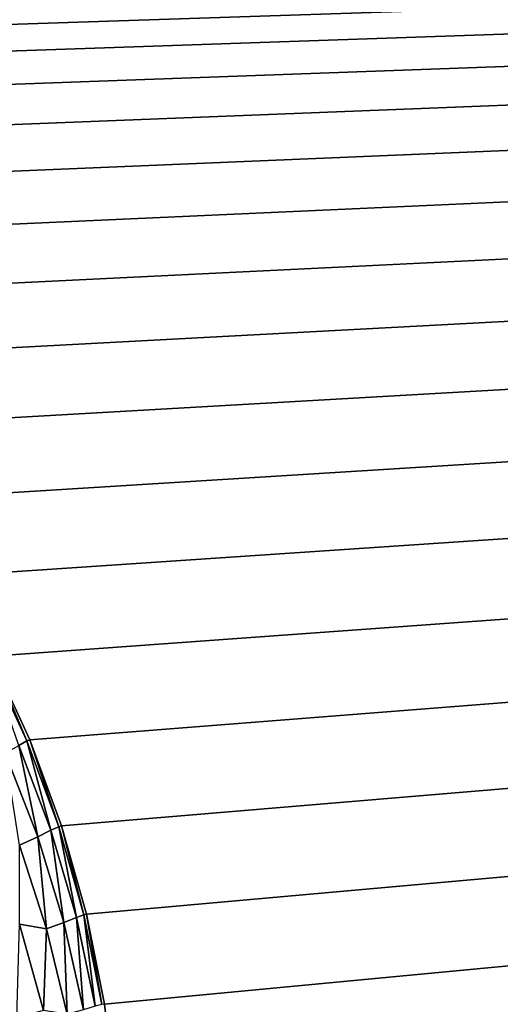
# Model space of a CAD drawing. Extents: x -226 to 226, y -900 to 900.
# Tile 629 of 656: x 43.305 to 44.25, y 877.06 to 878.996. Entities that reach past the tile are written whole.
import ezdxf

# ---------------------------------------------------------------- set-up
doc = ezdxf.new("R2010")
doc.units = 0
doc.header["$LTSCALE"] = 65.185185
for name, color, linetype in [('291', 7, 'CONTINUOUS'), ('3', 7, 'CONTINUOUS'), ('314', 7, 'CONTINUOUS'), ('98', 7, 'CONTINUOUS')]:
    doc.layers.add(name, color=color, linetype=linetype)

msp = doc.modelspace()

# ---------------------------------------------------------------- linework, layer by layer
at = {"layer": '291', "color": 7, "linetype": 'CONTINUOUS'}
for points in [[(43.2493, 877.7442), (43.3249, 877.5802), (43.2493, 877.7442, -22.7), (43.2493, 877.7442)], [(43.2493, 877.7442, -22.7), (43.3249, 877.5802), (43.3249, 877.5802, -22.7), (43.2493, 877.7442, -22.7)], [(43.3249, 877.5802), (43.3874, 877.4107), (43.3249, 877.5802, -22.7), (43.3249, 877.5802)], [(43.3249, 877.5802, -22.7), (43.3874, 877.4107), (43.3874, 877.4107, -22.7), (43.3249, 877.5802, -22.7)], [(43.3874, 877.4107), (43.4365, 877.2369), (43.3874, 877.4107, -22.7), (43.3874, 877.4107)], [(43.3874, 877.4107, -22.7), (43.4365, 877.2369), (43.4365, 877.2369, -22.7), (43.3874, 877.4107, -22.7)], [(43.4365, 877.2369), (43.4717, 877.0598), (43.4365, 877.2369, -22.7), (43.4365, 877.2369)], [(43.4365, 877.2369, -22.7), (43.4717, 877.0598), (43.4717, 877.0598, -22.7), (43.4365, 877.2369, -22.7)], [(43.4717, 877.0598), (43.4929, 876.8805), (43.4717, 877.0598, -22.7), (43.4717, 877.0598)]]:
    msp.add_3dface(points, dxfattribs=at)
at = {"layer": '3', "color": 7, "linetype": 'CONTINUOUS'}
for points in [[(41.2, 879), (74.25, 880), (41.3805, 878.9929), (41.2, 879)], [(41.3805, 878.9929), (74.25, 880), (41.5598, 878.9717), (41.3805, 878.9929)], [(41.5598, 878.9717), (74.25, 880), (41.7369, 878.9365), (41.5598, 878.9717)], [(41.7369, 878.9365), (74.25, 880), (41.9107, 878.8874), (41.7369, 878.9365)], [(41.9107, 878.8874), (74.25, 880), (42.0802, 878.8249), (41.9107, 878.8874)], [(42.0802, 878.8249), (74.25, 880), (42.2442, 878.7493), (42.0802, 878.8249)], [(42.2442, 878.7493), (74.25, 880), (42.4017, 878.6611), (42.2442, 878.7493)], [(42.4017, 878.6611), (74.25, 880), (42.5519, 878.5607), (42.4017, 878.6611)], [(42.5519, 878.5607), (74.25, 880), (42.6937, 878.4489), (42.5519, 878.5607)], [(42.6937, 878.4489), (74.25, 880), (42.8263, 878.3263), (42.6937, 878.4489)], [(42.8263, 878.3263), (74.25, 880), (42.9489, 878.1937), (42.8263, 878.3263)], [(42.9489, 878.1937), (74.25, 880), (43.0607, 878.0519), (42.9489, 878.1937)], [(43.0607, 878.0519), (74.25, 880), (43.1611, 877.9017), (43.0607, 878.0519)], [(43.1611, 877.9017), (74.25, 880), (43.2493, 877.7442), (43.1611, 877.9017)], [(43.2493, 877.7442), (74.25, 880), (43.3249, 877.5802), (43.2493, 877.7442)], [(43.3249, 877.5802), (74.25, 880), (43.3874, 877.4107), (43.3249, 877.5802)], [(43.3874, 877.4107), (74.25, 880), (43.4365, 877.2369), (43.3874, 877.4107)], [(43.4365, 877.2369), (74.25, 880), (43.4717, 877.0598), (43.4365, 877.2369)], [(43.4717, 877.0598), (74.25, 880), (43.4929, 876.8805), (43.4717, 877.0598)], [(74.25, 880), (43.5, 876.7), (43.4929, 876.8805), (74.25, 880)], [(74.25, 880), (74.25, -880), (43.5, 876.7), (74.25, 880)]]:
    msp.add_3dface(points, dxfattribs=at)
at = {"layer": '314', "color": 7, "linetype": 'CONTINUOUS'}
for points in [[(43.2436, 877.7412, -22.8717), (43.2493, 877.7442, -22.7), (43.3193, 877.5779, -22.8668), (43.2436, 877.7412, -22.8717)], [(43.2436, 877.7412, -22.8717), (43.3193, 877.5779, -22.8668), (43.3033, 877.569, -23.0331), (43.2436, 877.7412, -22.8717)], [(43.2493, 877.7442, -22.7), (43.3249, 877.5802, -22.7), (43.3193, 877.5779, -22.8668), (43.2493, 877.7442, -22.7)], [(43.3193, 877.5779, -22.8668), (43.3666, 877.402, -23.0214), (43.3033, 877.569, -23.0331), (43.3193, 877.5779, -22.8668)], [(43.3193, 877.5779, -22.8668), (43.3249, 877.5802, -22.7), (43.382, 877.4091, -22.8609), (43.3193, 877.5779, -22.8668)], [(43.3193, 877.5779, -22.8668), (43.382, 877.4091, -22.8609), (43.3666, 877.402, -23.0214), (43.3193, 877.5779, -22.8668)], [(43.3249, 877.5802, -22.7), (43.3874, 877.4107, -22.7), (43.382, 877.4091, -22.8609), (43.3249, 877.5802, -22.7)], [(43.3409, 877.3894, -23.1808), (43.2768, 877.5538, -23.1978), (43.3033, 877.569, -23.0331), (43.3409, 877.3894, -23.1808)], [(43.3666, 877.402, -23.0214), (43.3409, 877.3894, -23.1808), (43.3033, 877.569, -23.0331), (43.3666, 877.402, -23.0214)], [(43.3409, 877.3894, -23.1808), (43.3048, 877.3725, -23.3386), (43.2768, 877.5538, -23.1978), (43.3409, 877.3894, -23.1808)], [(43.3923, 877.2208, -23.1609), (43.3409, 877.3894, -23.1808), (43.3666, 877.402, -23.0214), (43.3923, 877.2208, -23.1609)], [(43.382, 877.4091, -22.8609), (43.4167, 877.2307, -23.0078), (43.3666, 877.402, -23.0214), (43.382, 877.4091, -22.8609)], [(43.4167, 877.2307, -23.0078), (43.3923, 877.2208, -23.1609), (43.3666, 877.402, -23.0214), (43.4167, 877.2307, -23.0078)], [(43.382, 877.4091, -22.8609), (43.3874, 877.4107, -22.7), (43.4313, 877.2361, -22.854), (43.382, 877.4091, -22.8609)], [(43.382, 877.4091, -22.8609), (43.4313, 877.2361, -22.854), (43.4167, 877.2307, -23.0078), (43.382, 877.4091, -22.8609)], [(43.3874, 877.4107, -22.7), (43.4365, 877.2369, -22.7), (43.4313, 877.2361, -22.854), (43.3874, 877.4107, -22.7)], [(43.3578, 877.208, -23.313), (43.3048, 877.3725, -23.3386), (43.3409, 877.3894, -23.1808), (43.3578, 877.208, -23.313)], [(43.3923, 877.2208, -23.1609), (43.3578, 877.208, -23.313), (43.3409, 877.3894, -23.1808), (43.3923, 877.2208, -23.1609)], [(43.3578, 877.208, -23.313), (43.305, 877.2177, -23.4688), (43.3048, 877.3725, -23.3386), (43.3578, 877.208, -23.313)], [(43.4307, 877.0492, -23.1383), (43.3923, 877.2208, -23.1609), (43.4167, 877.2307, -23.0078), (43.4307, 877.0492, -23.1383)], [(43.4313, 877.2361, -22.854), (43.4534, 877.0561, -22.9924), (43.4167, 877.2307, -23.0078), (43.4313, 877.2361, -22.854)], [(43.4534, 877.0561, -22.9924), (43.4307, 877.0492, -23.1383), (43.4167, 877.2307, -23.0078), (43.4534, 877.0561, -22.9924)], [(43.4313, 877.2361, -22.854), (43.4365, 877.2369, -22.7), (43.467, 877.0597, -22.8462), (43.4313, 877.2361, -22.854)], [(43.4313, 877.2361, -22.854), (43.467, 877.0597, -22.8462), (43.4534, 877.0561, -22.9924), (43.4313, 877.2361, -22.854)], [(43.4365, 877.2369, -22.7), (43.4717, 877.0598, -22.7), (43.467, 877.0597, -22.8462), (43.4365, 877.2369, -22.7)], [(43.3523, 877.0474, -23.4328), (43.2997, 877.0336, -23.5775), (43.305, 877.2177, -23.4688), (43.3523, 877.0474, -23.4328)], [(43.3523, 877.0474, -23.4328), (43.305, 877.2177, -23.4688), (43.3578, 877.208, -23.313), (43.3523, 877.0474, -23.4328)], [(43.3985, 877.0405, -23.2838), (43.3578, 877.208, -23.313), (43.3923, 877.2208, -23.1609), (43.3985, 877.0405, -23.2838)], [(43.4307, 877.0492, -23.1383), (43.3985, 877.0405, -23.2838), (43.3923, 877.2208, -23.1609), (43.4307, 877.0492, -23.1383)], [(43.3985, 877.0405, -23.2838), (43.3523, 877.0474, -23.4328), (43.3578, 877.208, -23.313), (43.3985, 877.0405, -23.2838)]]:
    msp.add_3dface(points, dxfattribs=at)
at = {"layer": '98', "color": 7, "linetype": 'CONTINUOUS'}
for points in [[(37.25, -900, 6.9), (56.25, -900, 6.9), (56.25, 900, 6.9), (37.25, -900, 6.9)], [(37.25, -900, 6.9), (56.25, 900, 6.9), (37.25, 900, 6.9), (37.25, -900, 6.9)]]:
    msp.add_3dface(points, dxfattribs=at)

doc.saveas('drawing.dxf')
